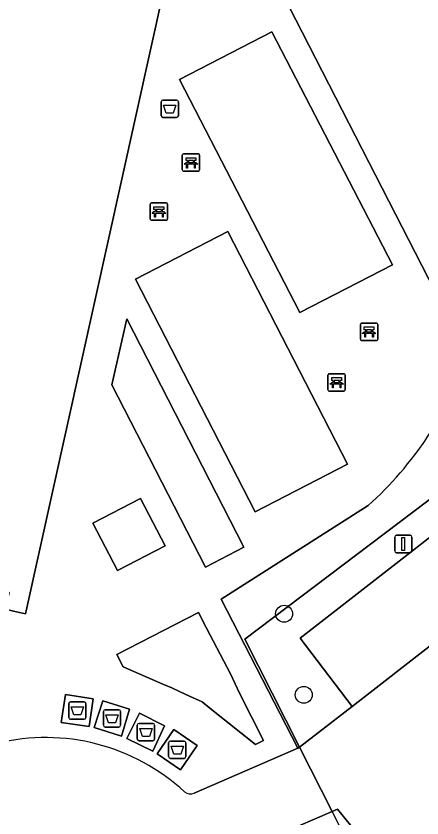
# Model space of a CAD drawing. Extents: x 159352 to 160617, y 385888 to 387323.
# Drawn here: x 159681.88 to 159705.27, y 386870.79 to 386917 of the extents above; entities that cross this region are included whole.
import ezdxf

# ---------------------------------------------------------------- set-up
doc = ezdxf.new("R2010")
doc.units = 0
for name, color, linetype in [('IMGEO_Afval_apart_plaats', 7, 'Continuous'), ('IMGEO_Afvalbak', 7, 'Continuous'), ('IMGEO_Bank', 7, 'Continuous'), ('IMGEO_Boom', 7, 'Continuous'), ('IMGEO_Groenvoorziening', 7, 'Continuous'), ('IMGEO_Hek', 7, 'Continuous'), ('IMGEO_Lichtmast', 7, 'Continuous'), ('IMGEO_Pand', 7, 'Continuous'), ('IMGEO_Parkeervlak_open', 7, 'Continuous'), ('IMGEO_Rijbaan_lokaal_open', 7, 'Continuous'), ('IMGEO_Terreindeel_halfverhard', 7, 'Continuous'), ('IMGEO_Voetpad_gesloten', 7, 'Continuous'), ('IMGEO_Voetpad_open', 7, 'Continuous')]:
    doc.layers.add(name, color=color, linetype=linetype)

msp = doc.modelspace()

# ---------------------------------------------------------------- linework, layer by layer
at = {"layer": 'IMGEO_Afval_apart_plaats'}
for p, q in [((159684.912, 386876.577), (159684.912, 386877.377)), ((159684.912, 386877.377), (159684.912, 386876.577)), ((159685.012, 386877.477), (159685.802, 386877.477)), ((159685.802, 386877.477), (159685.012, 386877.477)), ((159685.902, 386877.377), (159685.902, 386876.577)), ((159685.902, 386876.577), (159685.902, 386877.377)), ((159686.911, 386876.125), (159686.911, 386876.925)), ((159686.911, 386876.925), (159686.911, 386876.125)), ((159687.011, 386877.025), (159687.801, 386877.025)), ((159687.801, 386877.025), (159687.011, 386877.025)), ((159687.901, 386876.925), (159687.901, 386876.125)), ((159687.901, 386876.125), (159687.901, 386876.925)), ((159685.802, 386876.477), (159685.012, 386876.477)), ((159685.012, 386876.477), (159685.802, 386876.477)), ((159687.801, 386876.025), (159687.011, 386876.025)), ((159687.011, 386876.025), (159687.801, 386876.025)), ((159688.867, 386875.331), (159688.867, 386876.131)), ((159688.867, 386876.131), (159688.867, 386875.331)), ((159688.967, 386876.231), (159689.757, 386876.231)), ((159689.757, 386876.231), (159688.967, 386876.231)), ((159689.857, 386876.131), (159689.857, 386875.331)), ((159689.857, 386875.331), (159689.857, 386876.131)), ((159689.757, 386875.231), (159688.967, 386875.231)), ((159688.967, 386875.231), (159689.757, 386875.231)), ((159690.672, 386874.319), (159690.672, 386875.119)), ((159690.672, 386875.119), (159690.672, 386874.319)), ((159690.772, 386875.219), (159691.562, 386875.219)), ((159691.562, 386875.219), (159690.772, 386875.219)), ((159691.662, 386875.119), (159691.662, 386874.319)), ((159691.662, 386874.319), (159691.662, 386875.119)), ((159691.562, 386874.219), (159690.772, 386874.219)), ((159690.772, 386874.219), (159691.562, 386874.219))]:
    msp.add_line(p, q, dxfattribs=at)
for points in [[(159685.055, 386877.191), (159685.759, 386877.191), (159685.61, 386876.721), (159685.204, 386876.721), (159685.055, 386877.191)], [(159687.054, 386876.739), (159687.758, 386876.739), (159687.609, 386876.269), (159687.203, 386876.269), (159687.054, 386876.739)], [(159689.01, 386875.945), (159689.714, 386875.945), (159689.565, 386875.475), (159689.159, 386875.475), (159689.01, 386875.945)], [(159690.815, 386874.933), (159691.519, 386874.933), (159691.37, 386874.463), (159690.964, 386874.463), (159690.815, 386874.933)]]:
    msp.add_lwpolyline(points, dxfattribs=at)
for centre, start, end in [((159685.012, 386877.377), 90, 180), ((159685.012, 386877.377), 90, 180), ((159685.802, 386877.377), 0, 90), ((159685.802, 386877.377), 360, 90), ((159687.011, 386876.925), 90, 180), ((159687.011, 386876.925), 90, 180), ((159687.801, 386876.925), 0, 90), ((159687.801, 386876.925), 360, 90), ((159685.012, 386876.577), 180, 270), ((159685.012, 386876.577), 180, 270), ((159685.802, 386876.577), 270, 0), ((159685.802, 386876.577), 270, 0), ((159687.011, 386876.125), 180, 270), ((159687.011, 386876.125), 180, 270), ((159687.801, 386876.125), 270, 0), ((159687.801, 386876.125), 270, 0), ((159688.967, 386876.131), 90, 180), ((159688.967, 386876.131), 90, 180), ((159689.757, 386876.131), 0, 90), ((159689.757, 386876.131), 360, 90), ((159688.967, 386875.331), 180, 270), ((159688.967, 386875.331), 180, 270), ((159689.757, 386875.331), 270, 0), ((159689.757, 386875.331), 270, 0), ((159690.772, 386875.119), 90, 180), ((159690.772, 386875.119), 90, 180), ((159691.562, 386875.119), 0, 90), ((159691.562, 386875.119), 360, 90), ((159690.772, 386874.319), 180, 270), ((159690.772, 386874.319), 180, 270), ((159691.562, 386874.319), 270, 0), ((159691.562, 386874.319), 270, 0)]:
    msp.add_arc(centre, 0.1, start, end, dxfattribs=at)
at = {"layer": 'IMGEO_Afvalbak'}
for p, q in [((159690.241, 386911.257), (159690.241, 386912.057)), ((159690.241, 386912.057), (159690.241, 386911.257)), ((159690.341, 386912.157), (159691.131, 386912.157)), ((159691.131, 386912.157), (159690.341, 386912.157)), ((159691.231, 386912.057), (159691.231, 386911.257)), ((159691.231, 386911.257), (159691.231, 386912.057)), ((159691.131, 386911.157), (159690.341, 386911.157)), ((159690.341, 386911.157), (159691.131, 386911.157))]:
    msp.add_line(p, q, dxfattribs=at)
msp.add_lwpolyline([(159690.384, 386911.871), (159691.088, 386911.871), (159690.939, 386911.401), (159690.533, 386911.401), (159690.384, 386911.871)], dxfattribs=at)
for centre, start, end in [((159690.341, 386912.057), 90, 180), ((159690.341, 386912.057), 90, 180), ((159691.131, 386912.057), 0, 90), ((159691.131, 386912.057), 360, 90), ((159690.341, 386911.257), 180, 270), ((159690.341, 386911.257), 180, 270), ((159691.131, 386911.257), 270, 0), ((159691.131, 386911.257), 270, 0)]:
    msp.add_arc(centre, 0.1, start, end, dxfattribs=at)
at = {"layer": 'IMGEO_Bank'}
for p, q in [((159691.455, 386908.132), (159691.455, 386908.973)), ((159691.455, 386908.973), (159691.455, 386908.132)), ((159691.53, 386909.057), (159692.371, 386909.057)), ((159692.371, 386909.057), (159691.53, 386909.057)), ((159692.455, 386908.982), (159692.455, 386908.141)), ((159692.455, 386908.141), (159692.455, 386908.982)), ((159692.152, 386908.455), (159691.759, 386908.455)), ((159691.764, 386908.563), (159691.764, 386908.669)), ((159691.808, 386908.669), (159691.808, 386908.563)), ((159692.096, 386908.675), (159691.814, 386908.675)), ((159691.814, 386908.557), (159692.096, 386908.557)), ((159692.102, 386908.563), (159692.102, 386908.669)), ((159692.146, 386908.669), (159692.146, 386908.563)), ((159692.38, 386908.057), (159691.539, 386908.057)), ((159691.539, 386908.057), (159692.38, 386908.057)), ((159689.609, 386905.303), (159689.609, 386906.144)), ((159689.609, 386906.144), (159689.609, 386905.303)), ((159689.684, 386906.228), (159690.525, 386906.228)), ((159690.525, 386906.228), (159689.684, 386906.228)), ((159690.609, 386906.153), (159690.609, 386905.312)), ((159690.609, 386905.312), (159690.609, 386906.153)), ((159690.306, 386905.626), (159689.913, 386905.626)), ((159689.918, 386905.734), (159689.918, 386905.84)), ((159689.962, 386905.84), (159689.962, 386905.734)), ((159690.25, 386905.846), (159689.968, 386905.846)), ((159689.968, 386905.728), (159690.25, 386905.728)), ((159690.256, 386905.734), (159690.256, 386905.84)), ((159690.3, 386905.84), (159690.3, 386905.734)), ((159690.534, 386905.228), (159689.693, 386905.228)), ((159689.693, 386905.228), (159690.534, 386905.228)), ((159701.72, 386898.377), (159701.72, 386899.218)), ((159701.72, 386899.218), (159701.72, 386898.377)), ((159701.795, 386899.302), (159702.636, 386899.302)), ((159702.636, 386899.302), (159701.795, 386899.302)), ((159702.72, 386899.227), (159702.72, 386898.386)), ((159702.72, 386898.386), (159702.72, 386899.227)), ((159702.417, 386898.7), (159702.024, 386898.7)), ((159702.029, 386898.808), (159702.029, 386898.914)), ((159702.073, 386898.914), (159702.073, 386898.808)), ((159702.361, 386898.92), (159702.079, 386898.92)), ((159702.079, 386898.802), (159702.361, 386898.802)), ((159702.367, 386898.808), (159702.367, 386898.914)), ((159702.411, 386898.914), (159702.411, 386898.808)), ((159702.645, 386898.302), (159701.804, 386898.302)), ((159701.804, 386898.302), (159702.645, 386898.302)), ((159699.851, 386895.461), (159699.851, 386896.302)), ((159699.851, 386896.302), (159699.851, 386895.461)), ((159699.926, 386896.386), (159700.767, 386896.386)), ((159700.767, 386896.386), (159699.926, 386896.386)), ((159700.851, 386896.311), (159700.851, 386895.47)), ((159700.851, 386895.47), (159700.851, 386896.311)), ((159700.548, 386895.784), (159700.155, 386895.784)), ((159700.16, 386895.892), (159700.16, 386895.998)), ((159700.204, 386895.998), (159700.204, 386895.892)), ((159700.492, 386896.004), (159700.21, 386896.004)), ((159700.21, 386895.886), (159700.492, 386895.886)), ((159700.498, 386895.892), (159700.498, 386895.998)), ((159700.542, 386895.998), (159700.542, 386895.892)), ((159700.776, 386895.386), (159699.935, 386895.386)), ((159699.935, 386895.386), (159700.776, 386895.386))]:
    msp.add_line(p, q, dxfattribs=at)
for points in [[(159691.758, 386908.675), (159691.672, 386908.675), (159691.672, 386908.836), (159692.235, 386908.836), (159692.235, 386908.675), (159692.152, 386908.675)], [(159691.702, 386908.455), (159691.56, 386908.455), (159691.672, 386908.557), (159691.758, 386908.557)], [(159691.752, 386908.448), (159691.752, 386908.241), (159691.709, 386908.241), (159691.709, 386908.448)], [(159692.152, 386908.557), (159692.235, 386908.557), (159692.347, 386908.455), (159692.208, 386908.455)], [(159692.202, 386908.448), (159692.202, 386908.241), (159692.158, 386908.241), (159692.158, 386908.448)], [(159689.912, 386905.846), (159689.826, 386905.846), (159689.826, 386906.007), (159690.389, 386906.007), (159690.389, 386905.846), (159690.306, 386905.846)], [(159689.856, 386905.626), (159689.714, 386905.626), (159689.826, 386905.728), (159689.912, 386905.728)], [(159689.906, 386905.619), (159689.906, 386905.412), (159689.863, 386905.412), (159689.863, 386905.619)], [(159690.306, 386905.728), (159690.389, 386905.728), (159690.501, 386905.626), (159690.362, 386905.626)], [(159690.356, 386905.619), (159690.356, 386905.412), (159690.312, 386905.412), (159690.312, 386905.619)], [(159702.023, 386898.92), (159701.937, 386898.92), (159701.937, 386899.081), (159702.5, 386899.081), (159702.5, 386898.92), (159702.417, 386898.92)], [(159701.967, 386898.7), (159701.825, 386898.7), (159701.937, 386898.802), (159702.023, 386898.802)], [(159702.017, 386898.693), (159702.017, 386898.486), (159701.974, 386898.486), (159701.974, 386898.693)], [(159702.417, 386898.802), (159702.5, 386898.802), (159702.612, 386898.7), (159702.473, 386898.7)], [(159702.467, 386898.693), (159702.467, 386898.486), (159702.423, 386898.486), (159702.423, 386898.693)], [(159700.098, 386895.784), (159699.956, 386895.784), (159700.068, 386895.886), (159700.154, 386895.886)], [(159700.154, 386896.004), (159700.068, 386896.004), (159700.068, 386896.165), (159700.631, 386896.165), (159700.631, 386896.004), (159700.548, 386896.004)], [(159700.148, 386895.777), (159700.148, 386895.57), (159700.105, 386895.57), (159700.105, 386895.777)], [(159700.548, 386895.886), (159700.631, 386895.886), (159700.743, 386895.784), (159700.604, 386895.784)], [(159700.598, 386895.777), (159700.598, 386895.57), (159700.554, 386895.57), (159700.554, 386895.777)]]:
    msp.add_lwpolyline(points, dxfattribs=at)
for centre, radius, start, end in [((159691.533, 386908.979), 0.0779, 92.4484, 184.2845), ((159691.533, 386908.979), 0.0779, 92.4484, 184.2845), ((159692.377, 386908.979), 0.0779, 2.4484, 94.2845), ((159692.377, 386908.979), 0.0779, 2.4484, 94.2845), ((159691.702, 386908.448), 0.00671, 2.8957, 87.1043), ((159691.759, 386908.448), 0.00671, 92.8957, 177.1043), ((159691.757, 386908.668), 0.00671, 2.8957, 87.1043), ((159691.757, 386908.564), 0.00671, 272.8957, 357.1043), ((159691.814, 386908.668), 0.00671, 92.8957, 177.1043), ((159691.814, 386908.564), 0.00671, 182.8957, 267.1043), ((159692.096, 386908.668), 0.00671, 2.8957, 87.1043), ((159692.096, 386908.564), 0.00671, 272.8957, 357.1043), ((159692.153, 386908.668), 0.00671, 92.8957, 177.1043), ((159692.153, 386908.564), 0.00671, 182.8957, 267.1043), ((159692.151, 386908.448), 0.00671, 2.8957, 87.1043), ((159692.208, 386908.448), 0.00671, 92.8957, 177.1043), ((159691.533, 386908.135), 0.0779, 182.4484, 274.2845), ((159691.533, 386908.135), 0.0779, 182.4484, 274.2845), ((159692.377, 386908.135), 0.0779, 272.4484, 4.2845), ((159692.377, 386908.135), 0.0779, 272.4484, 4.2845), ((159689.687, 386906.15), 0.0779, 92.4484, 184.2845), ((159689.687, 386906.15), 0.0779, 92.4484, 184.2845), ((159690.531, 386906.15), 0.0779, 2.4484, 94.2845), ((159690.531, 386906.15), 0.0779, 2.4484, 94.2845), ((159689.856, 386905.619), 0.00671, 2.8957, 87.1043), ((159689.913, 386905.619), 0.00671, 92.8957, 177.1043), ((159689.911, 386905.839), 0.00671, 2.8957, 87.1043), ((159689.911, 386905.735), 0.00671, 272.8957, 357.1043), ((159689.968, 386905.839), 0.00671, 92.8957, 177.1043), ((159689.968, 386905.735), 0.00671, 182.8957, 267.1043), ((159690.25, 386905.839), 0.00671, 2.8957, 87.1043), ((159690.25, 386905.735), 0.00671, 272.8957, 357.1043), ((159690.307, 386905.839), 0.00671, 92.8957, 177.1043), ((159690.307, 386905.735), 0.00671, 182.8957, 267.1043), ((159690.305, 386905.619), 0.00671, 2.8957, 87.1043), ((159690.362, 386905.619), 0.00671, 92.8957, 177.1043), ((159689.687, 386905.306), 0.0779, 182.4484, 274.2845), ((159689.687, 386905.306), 0.0779, 182.4484, 274.2845), ((159690.531, 386905.306), 0.0779, 272.4484, 4.2845), ((159690.531, 386905.306), 0.0779, 272.4484, 4.2845), ((159701.798, 386899.224), 0.0779, 92.4484, 184.2845), ((159701.798, 386899.224), 0.0779, 92.4484, 184.2845), ((159702.642, 386899.224), 0.0779, 2.4484, 94.2845), ((159702.642, 386899.224), 0.0779, 2.4484, 94.2845), ((159701.967, 386898.693), 0.00671, 2.8957, 87.1043), ((159702.024, 386898.693), 0.00671, 92.8957, 177.1043), ((159702.022, 386898.913), 0.00671, 2.8957, 87.1043), ((159702.022, 386898.809), 0.00671, 272.8957, 357.1043), ((159702.079, 386898.913), 0.00671, 92.8957, 177.1043), ((159702.079, 386898.809), 0.00671, 182.8957, 267.1043), ((159702.361, 386898.913), 0.00671, 2.8957, 87.1043), ((159702.361, 386898.809), 0.00671, 272.8957, 357.1043), ((159702.418, 386898.913), 0.00671, 92.8957, 177.1043), ((159702.418, 386898.809), 0.00671, 182.8957, 267.1043), ((159702.416, 386898.693), 0.00671, 2.8957, 87.1043), ((159702.473, 386898.693), 0.00671, 92.8957, 177.1043), ((159701.798, 386898.38), 0.0779, 182.4484, 274.2845), ((159701.798, 386898.38), 0.0779, 182.4484, 274.2845), ((159702.642, 386898.38), 0.0779, 272.4484, 4.2845), ((159702.642, 386898.38), 0.0779, 272.4484, 4.2845), ((159699.929, 386896.308), 0.0779, 92.4484, 184.2845), ((159699.929, 386896.308), 0.0779, 92.4484, 184.2845), ((159700.773, 386896.308), 0.0779, 2.4484, 94.2845), ((159700.773, 386896.308), 0.0779, 2.4484, 94.2845), ((159700.098, 386895.777), 0.00671, 2.8957, 87.1043), ((159700.155, 386895.777), 0.00671, 92.8957, 177.1043), ((159700.153, 386895.997), 0.00671, 2.8957, 87.1043), ((159700.153, 386895.893), 0.00671, 272.8957, 357.1043), ((159700.21, 386895.997), 0.00671, 92.8957, 177.1043), ((159700.21, 386895.893), 0.00671, 182.8957, 267.1043), ((159700.492, 386895.997), 0.00671, 2.8957, 87.1043), ((159700.492, 386895.893), 0.00671, 272.8957, 357.1043), ((159700.549, 386895.997), 0.00671, 92.8957, 177.1043), ((159700.549, 386895.893), 0.00671, 182.8957, 267.1043), ((159700.547, 386895.777), 0.00671, 2.8957, 87.1043), ((159700.604, 386895.777), 0.00671, 92.8957, 177.1043), ((159699.929, 386895.464), 0.0779, 182.4484, 274.2845), ((159699.929, 386895.464), 0.0779, 182.4484, 274.2845), ((159700.773, 386895.464), 0.0779, 272.4484, 4.2845), ((159700.773, 386895.464), 0.0779, 272.4484, 4.2845)]:
    msp.add_arc(centre, radius, start, end, dxfattribs=at)
at = {"layer": 'IMGEO_Boom'}
for centre in [(159697.325, 386882.553), (159698.455, 386877.882)]:
    msp.add_circle(centre, 0.489, dxfattribs=at)
at = {"layer": 'IMGEO_Groenvoorziening'}
for points in [[(159702.168, 386888.791), (159693.696, 386883.4), (159698.121, 386874.803), (159698.209, 386874.866), (159695.058, 386881.091), (159715.214, 386896.32), (159718.761, 386891.725), (159774.298, 386966.176), (159753.513, 387000), (159746.025, 387011.795), (159738.495, 387007.015)], [(159695.305, 386922.054), (159706.804, 386899.637)], [(159753.165, 386847.159), (159723.574, 386885.491), (159721.842, 386887.735), (159718.761, 386891.725), (159715.214, 386896.32), (159695.058, 386881.091), (159698.209, 386874.866), (159701.236, 386877.216), (159698.243, 386881.148), (159712.173, 386891.991), (159715.189, 386888.059), (159715.264, 386887.985), (159719.026, 386890.895), (159723.398, 386885.255), (159731.379, 386874.959), (159727.475, 386872.107), (159728.995, 386870.127), (159732.824, 386873.11), (159734.415, 386870.999), (159730.584, 386868.038)], [(159701.89, 386869.442), (159700.406, 386871.296), (159700.085, 386871.159), (159700.96, 386869.43)], [(159704.513, 386855.422), (159705.237, 386855.976), (159704.98, 386856.311), (159703.046, 386857.875), (159700.989, 386859.538), (159696.268, 386865.706), (159700.96, 386869.43), (159700.085, 386871.159), (159698.13, 386870.32)]]:
    msp.add_lwpolyline(points, dxfattribs=at)
for points in [[(159695.008, 386886.387), (159688.253, 386899.543), (159687.404, 386895.756), (159692.792, 386885.234)], [(159690.464, 386886.465), (159689.042, 386889.192), (159686.31, 386887.768), (159687.732, 386885.041)], [(159692.84, 386881.767), (159692.39, 386882.63), (159687.68, 386880.197), (159688.044, 386879.494), (159690.337, 386878.503), (159690.857, 386878.278), (159691.327, 386878.061), (159691.87, 386877.81), (159692.595, 386877.474), (159693.044, 386877.116), (159695.668, 386875.022), (159696.134, 386875.258), (159694.755, 386877.983), (159694.255, 386879.054)]]:
    msp.add_lwpolyline(points, close=True, dxfattribs=at)
msp.add_arc((159688.366, 386904.163), 20.659, 311.9204, 341.2285, dxfattribs=at)
at = {"layer": 'IMGEO_Hek'}
for points in [[(159715.214, 386896.32), (159695.058, 386881.091), (159698.209, 386874.866)], [(159698.209, 386874.866), (159700.085, 386871.159)], [(159700.085, 386871.159), (159700.96, 386869.43), (159696.268, 386865.706), (159700.989, 386859.538), (159703.046, 386857.875)]]:
    msp.add_lwpolyline(points, dxfattribs=at)
at = {"layer": 'IMGEO_Lichtmast'}
for p, q in [((159703.695, 386886.175), (159703.695, 386886.975)), ((159703.695, 386886.975), (159703.695, 386886.175)), ((159703.795, 386887.075), (159704.585, 386887.075)), ((159704.585, 386887.075), (159703.795, 386887.075)), ((159704.685, 386886.975), (159704.685, 386886.175)), ((159704.685, 386886.175), (159704.685, 386886.975)), ((159704.585, 386886.075), (159703.795, 386886.075)), ((159703.795, 386886.075), (159704.585, 386886.075))]:
    msp.add_line(p, q, dxfattribs=at)
msp.add_lwpolyline([(159704.115, 386886.95), (159704.265, 386886.95), (159704.265, 386886.2), (159704.115, 386886.2), (159704.115, 386886.95)], dxfattribs=at)
for centre, start, end in [((159703.795, 386886.975), 90, 180), ((159703.795, 386886.975), 90, 180), ((159704.585, 386886.975), 0, 90), ((159704.585, 386886.975), 360, 90), ((159703.795, 386886.175), 180, 270), ((159703.795, 386886.175), 180, 270), ((159704.585, 386886.175), 270, 0), ((159704.585, 386886.175), 270, 0)]:
    msp.add_arc(centre, 0.1, start, end, dxfattribs=at)
at = {"layer": 'IMGEO_Pand'}
msp.add_lwpolyline([(159654.286, 386882.546), (159654.993, 386882.354), (159663.672, 386880.459), (159662.75, 386876.33), (159662.885, 386876.295), (159662.852, 386876.179), (159665.39, 386875.615), (159665.421, 386875.738), (159665.545, 386875.71), (159666.621, 386879.945), (159673.618, 386878.335), (159674.585, 386882.5), (159675.196, 386885.187), (159677.569, 386884.607), (159681.475, 386883.786), (159681.255, 386882.82), (159681.735, 386882.705), (159682.422, 386882.554), (159695.14, 386939.956)], dxfattribs=at)
at = {"layer": 'IMGEO_Parkeervlak_open'}
msp.add_lwpolyline([(159701.236, 386877.216), (159715.189, 386888.059), (159712.173, 386891.991), (159698.243, 386881.148)], close=True, dxfattribs=at)
at = {"layer": 'IMGEO_Rijbaan_lokaal_open'}
for points in [[(159728.995, 386870.127), (159727.475, 386872.107), (159720.432, 386881.264), (159715.264, 386887.985), (159715.189, 386888.059), (159701.236, 386877.216), (159698.209, 386874.866), (159700.085, 386871.159), (159700.406, 386871.296), (159701.89, 386869.442)], [(159698.13, 386870.32), (159700.085, 386871.159), (159698.209, 386874.866), (159698.121, 386874.803), (159692.145, 386872.222)]]:
    msp.add_lwpolyline(points, dxfattribs=at)
for centre, radius, start, end in [((159683.595, 386863.677), 11.745, 47.1375, 103.861), ((159691.915, 386872.699), 0.529, 231.2664, 295.717)]:
    msp.add_arc(centre, radius, start, end, dxfattribs=at)
at = {"layer": 'IMGEO_Terreindeel_halfverhard'}
for points in [[(159703.56, 386902.666), (159696.623, 386916.095), (159691.296, 386913.343), (159698.234, 386899.915)], [(159700.976, 386891.174), (159694.091, 386904.576), (159688.764, 386901.84), (159695.65, 386888.437)]]:
    msp.add_lwpolyline(points, close=True, dxfattribs=at)
at = {"layer": 'IMGEO_Voetpad_gesloten'}
for points in [[(159686.329, 386877.657), (159684.727, 386877.899), (159684.485, 386876.297), (159686.087, 386876.055)], [(159688.417, 386877.056), (159686.873, 386877.546), (159686.382, 386876.002), (159687.955, 386875.503)], [(159690.44, 386876.102), (159688.991, 386876.825), (159688.268, 386875.375), (159689.757, 386874.633)], [(159692.32, 386874.962), (159690.971, 386875.881), (159690.014, 386874.476), (159691.363, 386873.557)]]:
    msp.add_lwpolyline(points, close=True, dxfattribs=at)
at = {"layer": 'IMGEO_Voetpad_open'}
for points in [[(159707.926, 386897.515), (159706.804, 386899.637), (159695.305, 386922.054), (159694.689, 386923.255), (159693.701, 386925.181), (159696.816, 386939.529), (159695.14, 386939.956), (159682.422, 386882.554), (159681.735, 386882.705), (159681.255, 386882.82), (159681.475, 386883.786), (159677.569, 386884.607), (159676.986, 386881.964), (159674.983, 386872.883), (159665.325, 386875.042), (159665.545, 386875.71), (159665.421, 386875.738), (159665.39, 386875.615), (159662.852, 386876.179), (159662.781, 386875.536), (159653.211, 386877.692), (159654.286, 386882.546)], [(159692.145, 386872.222), (159698.121, 386874.803), (159693.696, 386883.4), (159702.168, 386888.791)]]:
    msp.add_lwpolyline(points, dxfattribs=at)
for points in [[(159691.296, 386913.343), (159696.623, 386916.095), (159703.56, 386902.666), (159698.234, 386899.915)], [(159688.764, 386901.84), (159694.091, 386904.576), (159700.976, 386891.174), (159695.65, 386888.437)], [(159687.404, 386895.756), (159688.253, 386899.543), (159695.008, 386886.387), (159692.792, 386885.234)], [(159686.31, 386887.768), (159689.042, 386889.192), (159690.464, 386886.465), (159687.732, 386885.041)], [(159688.044, 386879.494), (159687.68, 386880.197), (159692.39, 386882.63), (159692.84, 386881.767), (159694.255, 386879.054), (159694.755, 386877.983), (159696.134, 386875.258), (159695.668, 386875.022), (159693.044, 386877.116), (159692.595, 386877.474), (159691.87, 386877.81), (159691.327, 386878.061), (159690.857, 386878.278), (159690.337, 386878.503)], [(159684.727, 386877.899), (159686.329, 386877.657), (159686.087, 386876.055), (159684.485, 386876.297)], [(159686.382, 386876.002), (159686.873, 386877.546), (159688.417, 386877.056), (159687.955, 386875.503)], [(159688.991, 386876.825), (159690.44, 386876.102), (159689.757, 386874.633), (159688.268, 386875.375)], [(159690.971, 386875.881), (159692.32, 386874.962), (159691.363, 386873.557), (159690.014, 386874.476)]]:
    msp.add_lwpolyline(points, close=True, dxfattribs=at)
for centre, radius, start, end in [((159688.366, 386904.163), 20.659, 311.9204, 341.2285), ((159683.595, 386863.677), 11.745, 47.1375, 103.861), ((159691.915, 386872.699), 0.529, 231.2664, 295.717)]:
    msp.add_arc(centre, radius, start, end, dxfattribs=at)

doc.saveas('drawing.dxf')
